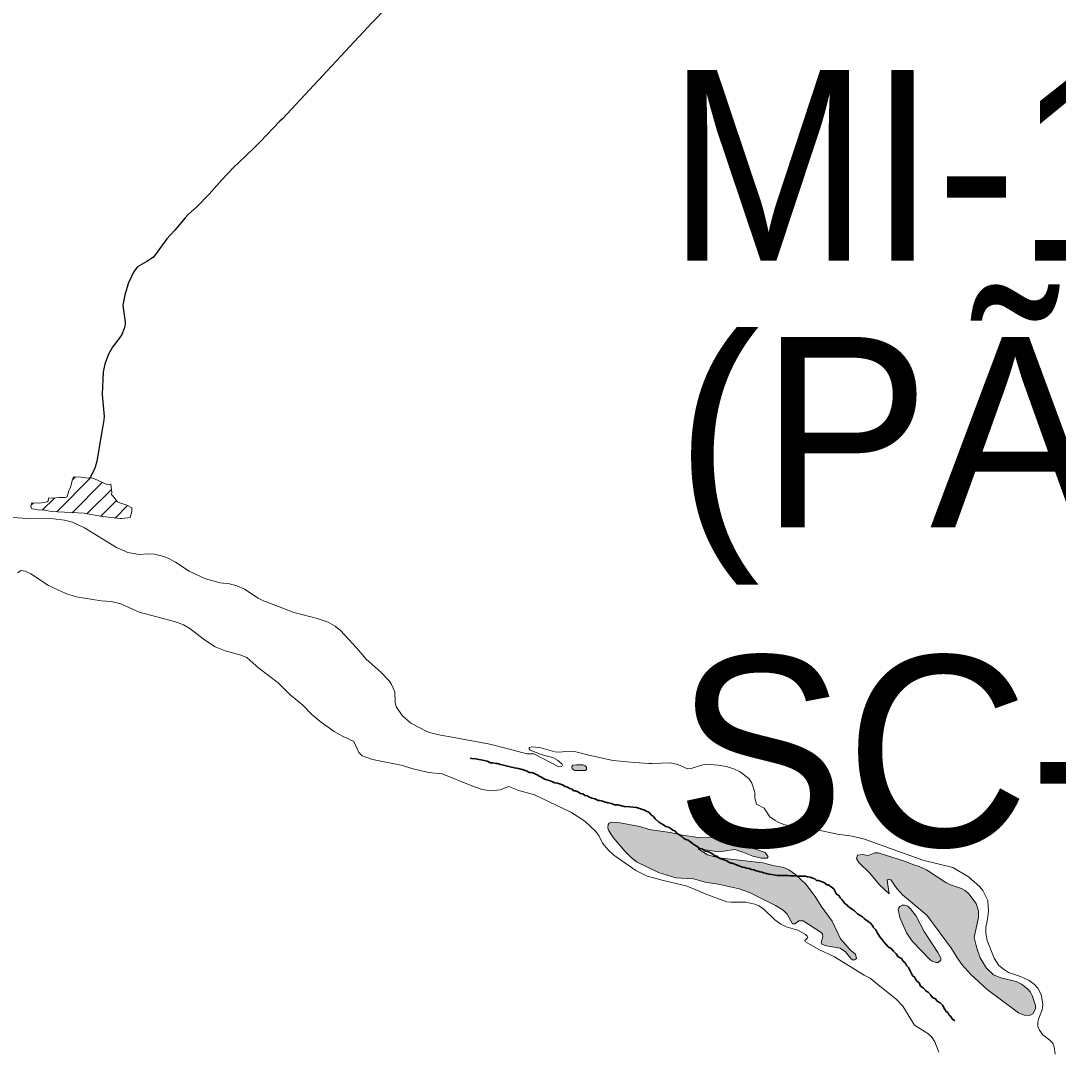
# Model space of a CAD drawing. Extents: x 553962 to 842807, y 8883888 to 9032388.
# Drawn here: x 597811 to 600535, y 8902976 to 8905681 of the extents above; entities that cross this region are included whole.
import ezdxf

# ---------------------------------------------------------------- set-up
doc = ezdxf.new("R2010")
doc.units = 0
doc.header["$LTSCALE"] = 200
doc.linetypes.add('LONG_DASH_SHORT_DASH', pattern=[9.9, 6, -1.2, 1.5, -1.2])
doc.layers.add('6', color=7, linetype='Continuous', lineweight=13)

msp = doc.modelspace()

# ---------------------------------------------------------------- hatches: boundary and pattern name
at = {"layer": '6'}
for points in [[(599286.2, 8903728.4), (599281.8, 8903728.4), (599276.3, 8903728.4), (599269.7, 8903728.4), (599260.8, 8903727.3), (599257.5, 8903724), (599258.6, 8903717.4), (599265.2, 8903713), (599275.2, 8903713), (599285.2, 8903713), (599292.9, 8903713), (599296.2, 8903716.3), (599296.2, 8903721.8), (599292.9, 8903725.1)], [(599872.2, 8903414.8), (599845.3, 8903440.4), (599827.8, 8903452.7), (599814.7, 8903459), (599785.5, 8903463.7), (599759.2, 8903470.9), (599643.5, 8903483.6), (599614.3, 8903491.9), (599589, 8903507.8), (599643.9, 8903499.8), (599685.5, 8903505.5), (599706.8, 8903499.2), (599732.8, 8903488.5), (599755.5, 8903482.9), (599770.8, 8903483.2), (599773.6, 8903486.8), (599764.9, 8903497.6), (599724.7, 8903511.9), (599636.2, 8903535.9), (599617.1, 8903537.1), (599595, 8903536.3), (599548.7, 8903543.2), (599515.5, 8903550.3), (599461.2, 8903558), (599436, 8903566.5), (599379.7, 8903576.7), (599361.5, 8903577.3), (599355.8, 8903575), (599352.9, 8903571.8), (599352.2, 8903563.1), (599353.7, 8903556.3), (599366.6, 8903537.1), (599397.7, 8903500.5), (599414.3, 8903484.3), (599429, 8903472.8), (599485.5, 8903445.8), (599531.2, 8903431.2), (599577.2, 8903428.8), (599607.9, 8903420.1), (599641.8, 8903414.6), (599697.2, 8903402.7), (599724.2, 8903392.8), (599792.1, 8903359.2), (599812.4, 8903346.4), (599822.9, 8903336.1), (599837.2, 8903310.8), (599843.8, 8903311.1), (599853.5, 8903318.2), (599865.2, 8903318.7), (599912.3, 8903288.4), (599915.4, 8903284.1), (599916.4, 8903277.2), (599912.7, 8903261.4), (599914.4, 8903257.8), (599926, 8903253.3), (599962.5, 8903247.3), (599976.5, 8903237.2), (599990.5, 8903219.8), (599996.3, 8903215.6), (599999.8, 8903216.2), (600004.8, 8903220), (600002.5, 8903231), (599989.4, 8903241.5), (599963.2, 8903271.7), (599941.5, 8903317.8), (599912.4, 8903357), (599896.5, 8903382.7)], [(600281.7, 8903204.2), (600305.5, 8903177.6), (600348.1, 8903138.3), (600430.4, 8903076.8), (600444.8, 8903070.8), (600459.5, 8903069.7), (600468.4, 8903074.8), (600475.9, 8903089.2), (600474.5, 8903098.9), (600466.3, 8903123), (600461.7, 8903131.6), (600453.5, 8903141.1), (600438.2, 8903152), (600424.6, 8903159.1), (600383.8, 8903169.1), (600364.7, 8903177.2), (600346.7, 8903194.8), (600330, 8903221.8), (600320.7, 8903246.7), (600314.2, 8903274.6), (600325.7, 8903328), (600325.7, 8903344.7), (600319, 8903364.2), (600299.6, 8903389.6), (600289.9, 8903398.5), (600280.9, 8903403.8), (600251.9, 8903413.3), (600239.3, 8903419.5), (600188.9, 8903452.4), (600169.4, 8903461.4), (600155.5, 8903465.2), (600131.1, 8903475.2), (600061.8, 8903497), (600053.3, 8903496.8), (600035.4, 8903490.2), (600020.8, 8903492.9), (600007.6, 8903491), (600005.2, 8903481.9), (600011.4, 8903471.6), (600040, 8903443.8), (600065.7, 8903412.9), (600090.5, 8903389.9), (600085.8, 8903425.2), (600088, 8903427.1), (600095.1, 8903426.4), (600110.7, 8903403.5), (600125.5, 8903386.5), (600189.5, 8903333.2), (600254.4, 8903246.4), (600268.2, 8903223.2)], [(600182.9, 8903290.9), (600161.9, 8903330.7), (600146.9, 8903350.5), (600139.5, 8903357.1), (600131.2, 8903359.6), (600124.6, 8903359.6), (600118.7, 8903356.3), (600115.5, 8903352.2), (600114.8, 8903348.1), (600119.1, 8903327.5), (600136.1, 8903287.5), (600152.3, 8903264.6), (600198.3, 8903216.3), (600204, 8903212.6), (600214.4, 8903209.1), (600219.4, 8903209.1), (600226.1, 8903215.4), (600226.3, 8903220.6), (600218.4, 8903235.6)]]:
    msp.add_hatch(color=256, dxfattribs=at).paths.add_polyline_path(points)

# ---------------------------------------------------------------- linework, layer by layer
for p, q in [((597946.4, 8904475.5), (597954.7, 8904483.9)), ((597905.6, 8904392.3), (597995.3, 8904482)), ((597945.7, 8904390), (598025, 8904469.3)), ((597984.9, 8904386.8), (598049.1, 8904451)), ((597838.3, 8904409.9), (597844.2, 8904415.7)), ((597867.6, 8904396.8), (597899.4, 8904428.5)), ((598021.1, 8904380.5), (598062.5, 8904421.9)), ((598059, 8904376), (598091.6, 8904408.6))]:
    msp.add_line(p, q, dxfattribs=at)
at = {"layer": '6', "lineweight": 25}
for points in [[(598811.5, 8905757.4), (598733.5, 8905676.3), (598498.6, 8905424.2), (598490.9, 8905418), (598439.8, 8905363.3), (598425.4, 8905349.3)], [(598425.4, 8905349.3), (598382.1, 8905307.4), (598370, 8905296.7), (598339.1, 8905264), (598305.9, 8905226), (598273.9, 8905193.3), (598249.7, 8905171.9), (598243, 8905164.1)], [(598243, 8905164.1), (598215.7, 8905131.8), (598194.5, 8905108.4), (598159.2, 8905060.4), (598142.4, 8905049.3), (598117.3, 8905035), (598111.1, 8905027.6), (598105.9, 8905019.5), (598097.1, 8905000.6)], [(598097.1, 8905000.6), (598094.2, 8904994.3), (598084, 8904960.9), (598079.1, 8904934.7), (598081, 8904921.7)], [(598081, 8904921.7), (598085.6, 8904889.7), (598085.6, 8904884.2), (598082.7, 8904873.1), (598076, 8904857.5), (598071.3, 8904849.5), (598052.2, 8904824.1), (598041.5, 8904805.9), (598031.7, 8904779.5), (598027.3, 8904760), (598024.5, 8904700), (598029.9, 8904642.3), (598029.5, 8904633.9), (598026.3, 8904618.1), (598021.2, 8904587.6)], [(598021.2, 8904587.6), (598010.6, 8904524.8), (598006.1, 8904509.6), (598000.4, 8904495.6), (597993.4, 8904482.7)]]:
    msp.add_lwpolyline(points, dxfattribs=at)
at = {"layer": '6'}
for points in [[(598076.1, 8904374.3), (598098.6, 8904377.3), (598102.8, 8904393.2), (598103.1, 8904402.4), (598089.5, 8904409.8), (598071, 8904415.8), (598065, 8904418.6), (598052.1, 8904435.2), (598049.2, 8904436.8), (598050, 8904442.7), (598047.6, 8904465), (598036.8, 8904463.8), (598004.4, 8904478.8), (597993.7, 8904482.5), (597989.2, 8904480.8), (597968.7, 8904483.6), (597949.6, 8904484), (597945.8, 8904474), (597941.6, 8904457.1), (597937.6, 8904447), (597933.3, 8904431.5), (597927.5, 8904429.7), (597912, 8904430), (597894.4, 8904427.9), (597885.2, 8904428.9), (597883.8, 8904426.4), (597882.9, 8904420.8), (597881.3, 8904418.1), (597859.9, 8904414.8), (597840.3, 8904416), (597837.6, 8904407.7), (597838.4, 8904401.7), (597841.9, 8904400), (597856, 8904397.5), (597873.8, 8904396.3), (597891.4, 8904393.1), (597976.5, 8904388.3), (598025.4, 8904379.8), (598072.1, 8904374.5)], [(599286.2, 8903728.4), (599281.8, 8903728.4), (599276.3, 8903728.4), (599269.7, 8903728.4), (599260.8, 8903727.3), (599257.5, 8903724), (599258.6, 8903717.4), (599265.2, 8903713), (599275.2, 8903713), (599285.2, 8903713), (599292.9, 8903713), (599296.2, 8903716.3), (599296.2, 8903721.8), (599292.9, 8903725.1)], [(599872.2, 8903414.8), (599845.3, 8903440.4), (599827.8, 8903452.7), (599814.7, 8903459), (599785.5, 8903463.7), (599759.2, 8903470.9), (599643.5, 8903483.6), (599614.3, 8903491.9), (599589, 8903507.8), (599643.9, 8903499.8), (599685.5, 8903505.5), (599706.8, 8903499.2), (599732.8, 8903488.5), (599755.5, 8903482.9), (599770.8, 8903483.2), (599773.6, 8903486.8), (599764.9, 8903497.6), (599724.7, 8903511.9), (599636.2, 8903535.9), (599617.1, 8903537.1), (599595, 8903536.3), (599548.7, 8903543.2), (599515.5, 8903550.3), (599461.2, 8903558), (599436, 8903566.5), (599379.7, 8903576.7), (599361.5, 8903577.3), (599355.8, 8903575), (599352.9, 8903571.8), (599352.2, 8903563.1), (599353.7, 8903556.3), (599366.6, 8903537.1), (599397.7, 8903500.5), (599414.3, 8903484.3), (599429, 8903472.8), (599485.5, 8903445.8), (599531.2, 8903431.2), (599577.2, 8903428.8), (599607.9, 8903420.1), (599641.8, 8903414.6), (599697.2, 8903402.7), (599724.2, 8903392.8), (599792.1, 8903359.2), (599812.4, 8903346.4), (599822.9, 8903336.1), (599837.2, 8903310.8), (599843.8, 8903311.1), (599853.5, 8903318.2), (599865.2, 8903318.7), (599912.3, 8903288.4), (599915.4, 8903284.1), (599916.4, 8903277.2), (599912.7, 8903261.4), (599914.4, 8903257.8), (599926, 8903253.3), (599962.5, 8903247.3), (599976.5, 8903237.2), (599990.5, 8903219.8), (599996.3, 8903215.6), (599999.8, 8903216.2), (600004.8, 8903220), (600002.5, 8903231), (599989.4, 8903241.5), (599963.2, 8903271.7), (599941.5, 8903317.8), (599912.4, 8903357), (599896.5, 8903382.7)], [(600281.7, 8903204.2), (600305.5, 8903177.6), (600348.1, 8903138.3), (600430.4, 8903076.8), (600444.8, 8903070.8), (600459.5, 8903069.7), (600468.4, 8903074.8), (600475.9, 8903089.2), (600474.5, 8903098.9), (600466.3, 8903123), (600461.7, 8903131.6), (600453.5, 8903141.1), (600438.2, 8903152), (600424.6, 8903159.1), (600383.8, 8903169.1), (600364.7, 8903177.2), (600346.7, 8903194.8), (600330, 8903221.8), (600320.7, 8903246.7), (600314.2, 8903274.6), (600325.7, 8903328), (600325.7, 8903344.7), (600319, 8903364.2), (600299.6, 8903389.6), (600289.9, 8903398.5), (600280.9, 8903403.8), (600251.9, 8903413.3), (600239.3, 8903419.5), (600188.9, 8903452.4), (600169.4, 8903461.4), (600155.5, 8903465.2), (600131.1, 8903475.2), (600061.8, 8903497), (600053.3, 8903496.8), (600035.4, 8903490.2), (600020.8, 8903492.9), (600007.6, 8903491), (600005.2, 8903481.9), (600011.4, 8903471.6), (600040, 8903443.8), (600065.7, 8903412.9), (600090.5, 8903389.9), (600085.8, 8903425.2), (600088, 8903427.1), (600095.1, 8903426.4), (600110.7, 8903403.5), (600125.5, 8903386.5), (600189.5, 8903333.2), (600254.4, 8903246.4), (600268.2, 8903223.2)], [(600182.9, 8903290.9), (600161.9, 8903330.7), (600146.9, 8903350.5), (600139.5, 8903357.1), (600131.2, 8903359.6), (600124.6, 8903359.6), (600118.7, 8903356.3), (600115.5, 8903352.2), (600114.8, 8903348.1), (600119.1, 8903327.5), (600136.1, 8903287.5), (600152.3, 8903264.6), (600198.3, 8903216.3), (600204, 8903212.6), (600214.4, 8903209.1), (600219.4, 8903209.1), (600226.1, 8903215.4), (600226.3, 8903220.6), (600218.4, 8903235.6)]]:
    msp.add_lwpolyline(points, close=True, dxfattribs=at)
for points in [[(597701.7, 8904384.3), (597826.9, 8904374.3), (597896.6, 8904373.8), (597926.2, 8904370), (597946.7, 8904364.9), (597978.4, 8904349.8), (598062.8, 8904298.6), (598092.1, 8904285.4), (598121.7, 8904280.6), (598145.7, 8904281.8), (598162.6, 8904280.9), (598187.1, 8904274.8), (598198.3, 8904270.4), (598217.2, 8904259.9), (598252.8, 8904236.5), (598295.7, 8904216.1), (598334.6, 8904205.9), (598358.9, 8904203.3), (598378.5, 8904198.1), (598398.6, 8904189.3), (598434, 8904165.6), (598448.2, 8904158.3), (598499, 8904139.1)], [(598521.6, 8903909.3), (598520.2, 8903910.4), (598487.1, 8903943.5), (598436.5, 8903981.5), (598405, 8904009.5), (598386.5, 8904016.8), (598347.6, 8904027.2), (598321.2, 8904038.2), (598293.7, 8904056), (598254.9, 8904085.9), (598238.1, 8904096), (598214.8, 8904104.4), (598122.2, 8904129.2), (598073.8, 8904150.4), (598048.8, 8904157.2), (598021.9, 8904158.5), (597956.3, 8904169.2), (597929.3, 8904177.5), (597883.8, 8904198.6), (597837.6, 8904229.6), (597822.4, 8904236.9), (597812.2, 8904237.9), (597802.9, 8904232.5)], [(598499, 8904139.1), (598528.1, 8904128.1), (598586.2, 8904112.7), (598617.8, 8904102.3), (598636.2, 8904092), (598650.8, 8904080.9), (598692.5, 8904035.5), (598717.5, 8904005.4), (598756.2, 8903971.6), (598778.9, 8903947.3), (598784.6, 8903939.1), (598793.2, 8903920.1), (598794.2, 8903891.9), (598797, 8903880), (598813.4, 8903856.4), (598835.4, 8903837.9), (598877.2, 8903816), (598887.5, 8903812.1), (598913.4, 8903805.9), (598943.2, 8903800.5)], [(600025.5, 8903175.8), (599946.9, 8903224.4), (599906.4, 8903243.4), (599871.3, 8903263.4), (599869.4, 8903266.8), (599877.3, 8903274.8), (599875.9, 8903278.8), (599871.6, 8903283), (599851.1, 8903294.4), (599820, 8903303.1), (599806.2, 8903309.5), (599791, 8903321), (599760.8, 8903350.4), (599748.3, 8903358.4), (599738.5, 8903362.4), (599714.7, 8903367.4), (599676, 8903367.3), (599664.8, 8903368.9), (599607.5, 8903389.2), (599581.8, 8903401.3), (599560.7, 8903409.3), (599498.5, 8903424.1), (599455.9, 8903436), (599426, 8903450.7), (599368.4, 8903490.7), (599353.1, 8903505.2), (599338.5, 8903522.4), (599329.6, 8903540.8), (599320.7, 8903553.3), (599292.1, 8903580), (599256.5, 8903602.8), (599159.5, 8903649.3), (599118.3, 8903660.4), (599092.6, 8903671.5), (599069.5, 8903662.7), (599045.5, 8903659.9), (599022.3, 8903663.4), (598995.4, 8903672.6), (598917.4, 8903704.8), (598881.7, 8903708.3), (598841, 8903717.8), (598809.8, 8903726.9), (598734.4, 8903741.9), (598707.6, 8903751.7), (598698.8, 8903760.7), (598685.1, 8903789.6), (598657.6, 8903802.3), (598633.9, 8903815.4), (598597.4, 8903841.9), (598575.4, 8903860.3), (598551.4, 8903884.8), (598521.6, 8903909.3)], [(598943.2, 8903800.5), (599042.3, 8903782.5), (599090.9, 8903769.9)], [(599090.9, 8903769.9), (599139.4, 8903757.2), (599157.8, 8903757.2), (599223.3, 8903723), (599231.2, 8903723.4), (599233.6, 8903727), (599231.3, 8903730.9), (599220.1, 8903740.6), (599207.5, 8903747.1), (599180.1, 8903754), (599148.2, 8903766.5), (599145.5, 8903769.4), (599145.8, 8903773.2), (599155.4, 8903775.3), (599176.5, 8903772.3), (599212.8, 8903762.2), (599223.8, 8903761.7), (599252, 8903764.3), (599265, 8903763.2), (599302.2, 8903753.1), (599353.6, 8903742.2)], [(599353.6, 8903742.2), (599366.7, 8903739.4), (599421.7, 8903734), (599459.7, 8903731.8)], [(599459.7, 8903731.8), (599467.6, 8903731.3), (599516.7, 8903733.3), (599536, 8903729.3), (599561.7, 8903717.9), (599571.1, 8903718.4), (599597.8, 8903727.6), (599611.2, 8903729.6), (599642.3, 8903727.4), (599663.4, 8903723.4), (599684.6, 8903716.6), (599699.9, 8903709.6), (599723.1, 8903691.5), (599730.6, 8903679.9), (599737.9, 8903655.1), (599738.6, 8903641.1), (599742.4, 8903625.1), (599762.5, 8903614.3), (599777.8, 8903592), (599791.2, 8903581.6), (599802.6, 8903575.6), (599817.3, 8903570.5), (599843.6, 8903566.5)], [(599843.6, 8903566.5), (599897.7, 8903558.2), (599897.7, 8903558.2), (599955.2, 8903545.7), (599994.1, 8903540.7), (600025.7, 8903533.3), (600178.9, 8903478.3), (600258, 8903458.3), (600298.9, 8903434.2), (600329.2, 8903407.8), (600336.5, 8903398.5), (600349.5, 8903371.8), (600351.2, 8903344.2), (600349.1, 8903323.1), (600344.3, 8903300.9), (600344.6, 8903286.1), (600348.4, 8903266.8), (600366.2, 8903220.4), (600378.6, 8903201.7), (600393.5, 8903189.6), (600404.4, 8903183.3), (600435.5, 8903172.7), (600458.5, 8903162.1), (600472.4, 8903151.5), (600481.2, 8903141.7), (600487.4, 8903130.8), (600490.5, 8903121.7), (600493.8, 8903098.7), (600492.2, 8903084.6), (600483.9, 8903063.4), (600481.4, 8903052.4), (600481.2, 8903041.4), (600485.5, 8903031.3), (600494.2, 8903019.4), (600512.5, 8903005.7), (600520.6, 8902997.2), (600523.6, 8902988.2), (600526.2, 8902968.8)], [(600062, 8903150.8), (600040.6, 8903167.8), (600025.5, 8903175.8)], [(600221.1, 8902973.8), (600211, 8903000.7), (600203, 8903012.9), (600192.7, 8903022.6), (600157.7, 8903044.8), (600126.4, 8903094.4), (600108.3, 8903114), (600062, 8903150.8)]]:
    msp.add_lwpolyline(points, dxfattribs=at)
at = {"layer": '6', "linetype": 'LONG_DASH_SHORT_DASH', "lineweight": 35}
for points in [[(599070.9, 8903729.3), (599062.2, 8903731.3), (599058.2, 8903731.8), (599050, 8903733.3), (599043.9, 8903733.3), (599035.8, 8903737.9), (599027.6, 8903739.5), (599004.7, 8903744.1), (598994, 8903745.1), (598991.2, 8903745.9)], [(599523.3, 8903556.5), (599517.8, 8903560.6), (599511.1, 8903564.1), (599504.5, 8903566.2), (599498.4, 8903570.3), (599492.3, 8903573.8), (599486.2, 8903577.9), (599477, 8903585.6), (599471.9, 8903592.3), (599466.8, 8903596.3), (599460.7, 8903603), (599453.6, 8903606.6), (599447, 8903610.2), (599440.4, 8903611.7), (599435.8, 8903613.2), (599427.2, 8903616.3), (599410.3, 8903617.8), (599395.1, 8903618.8), (599378.8, 8903622.9), (599369.6, 8903623.4), (599361.5, 8903627), (599352.3, 8903628.6), (599338.6, 8903632.6), (599331.5, 8903634.7), (599326.9, 8903634.7), (599317.7, 8903639.3), (599310.6, 8903640.3), (599302.5, 8903643.9), (599298.4, 8903647), (599291.8, 8903648), (599286.2, 8903652.1), (599280.6, 8903653.1), (599273.5, 8903657.2), (599267.8, 8903660.2), (599261.7, 8903660.2), (599258.2, 8903664.3), (599252.1, 8903666.4), (599246, 8903669.4), (599240.4, 8903671), (599233.2, 8903675.6), (599227.6, 8903677.1), (599220, 8903679.7), (599213.4, 8903681.2), (599209.3, 8903682.7), (599198.6, 8903687.3), (599192.5, 8903688.9), (599185.9, 8903690.4), (599180.3, 8903694.5), (599173.7, 8903697.6), (599167.1, 8903701.7), (599160.5, 8903704.7), (599155.4, 8903706.8), (599151.3, 8903707.8), (599145.7, 8903708.3), (599140.6, 8903711.9), (599135, 8903713.4), (599128.4, 8903715.5), (599124.3, 8903717), (599117.7, 8903718.5), (599107, 8903720.6), (599096.3, 8903722.6), (599092.3, 8903723.6), (599085.1, 8903725.7), (599078, 8903727.2), (599070.9, 8903729.3)], [(599729.5, 8903453.7), (599722.9, 8903455.8), (599716.3, 8903457.3), (599711.7, 8903458.3), (599705.6, 8903459.8), (599696.4, 8903463.4), (599690.3, 8903465.5), (599683.2, 8903468), (599679.1, 8903469.6), (599675, 8903470.1), (599668.4, 8903473.7), (599664.3, 8903475.7), (599659.2, 8903477.7), (599655.2, 8903479.3), (599649.1, 8903481.8), (599644, 8903483.9), (599638.4, 8903488.5), (599632.3, 8903490.5), (599625.2, 8903495.1), (599618.5, 8903499.2), (599613.5, 8903500.2), (599607.8, 8903501.3), (599602.8, 8903505.9), (599598.7, 8903507.9), (599594.6, 8903507.9), (599586.5, 8903513.5), (599580.9, 8903517.1), (599575.8, 8903520.7), (599570.2, 8903524.8), (599563.1, 8903530.4), (599557, 8903531.9), (599551.3, 8903536), (599546.3, 8903540.1), (599540.2, 8903544.2), (599534.6, 8903548.3), (599528.4, 8903554.9), (599523.3, 8903556.5)], [(600077.1, 8903263.6), (600072, 8903270.7), (600065.9, 8903276.8), (600059.3, 8903288.1), (600055.8, 8903294.7), (600049.1, 8903301.9), (600047.1, 8903306), (600041, 8903313.1), (600035.9, 8903317.2), (600029.3, 8903321.3), (600025.2, 8903324.9), (600020.6, 8903329), (600015, 8903332.6), (600007.9, 8903337.2), (599999.8, 8903344.8), (599994.7, 8903348.4), (599988.6, 8903352.5), (599983, 8903356.1), (599979.4, 8903360.2), (599974.8, 8903363.8), (599971.8, 8903367.8), (599966.2, 8903375), (599962.1, 8903379.1), (599958.5, 8903384.7), (599952.9, 8903388.8), (599948.8, 8903395.9), (599945.3, 8903402.6), (599935.6, 8903409.8), (599931.5, 8903412.8), (599925.9, 8903413.3), (599922.9, 8903417.4), (599915.2, 8903421), (599905.6, 8903424.1), (599900, 8903424.6), (599895.9, 8903428.7), (599889.8, 8903430.2), (599883.2, 8903433.3), (599876.6, 8903433.8), (599870, 8903435.8), (599864.9, 8903435.8), (599860.8, 8903435.8), (599853.7, 8903435.8), (599844.5, 8903436.8), (599837.4, 8903436.8), (599831.3, 8903436.8), (599825.2, 8903437.4), (599821.1, 8903437.4), (599815, 8903437.4), (599808.9, 8903437.4), (599804.8, 8903437.9), (599800.7, 8903437.9), (599796.7, 8903437.9), (599792.6, 8903438.9), (599786.5, 8903439.4), (599782.4, 8903439.9), (599774.8, 8903441.4), (599769.2, 8903443), (599765.1, 8903443.5), (599761.1, 8903445), (599757, 8903446.1), (599751.4, 8903447.1), (599747.3, 8903449.1), (599741.7, 8903450.1), (599735.6, 8903452.2), (599729.5, 8903453.7)], [(600263.5, 8903056.5), (600256.3, 8903061.1), (600252.3, 8903067.2), (600248.7, 8903071.3), (600245.1, 8903078), (600240.1, 8903081), (600236.5, 8903087.7), (600230.4, 8903096.9), (600224.3, 8903103), (600216.6, 8903107.6), (600212.1, 8903113.8), (600204.4, 8903117.3), (600199.8, 8903123.5), (600193.2, 8903131.1), (600187.1, 8903135.2), (600180.5, 8903142.9), (600173.4, 8903147.5), (600169.3, 8903155.7), (600162.2, 8903161.3), (600158.6, 8903170), (600152, 8903175.1), (600141.8, 8903196.1), (600136.2, 8903201.2), (600133.1, 8903208.3), (600127.5, 8903212.4), (600123, 8903220.1), (600114.3, 8903224.2), (600109.2, 8903231.8), (600102.1, 8903239), (600096, 8903245.7), (600090.4, 8903248.2), (600086.8, 8903252.3), (600083.2, 8903256.4), (600077.1, 8903263.6)]]:
    msp.add_lwpolyline(points, dxfattribs=at)

# ---------------------------------------------------------------- texts
at = {"layer": '6', "width": 0.95}
msp.add_text('MI-1597', height=500, dxfattribs=at).set_placement((599508.6, 8905051.8))
at = {"layer": '6'}
for s, p in [('(PÃO DE AÇUCAR)', (599529.4, 8904351.2)), ('SC-24-X-D-IV', (599529.4, 8903514.1))]:
    msp.add_text(s, height=500, dxfattribs=at).set_placement(p)

doc.saveas('drawing.dxf')
